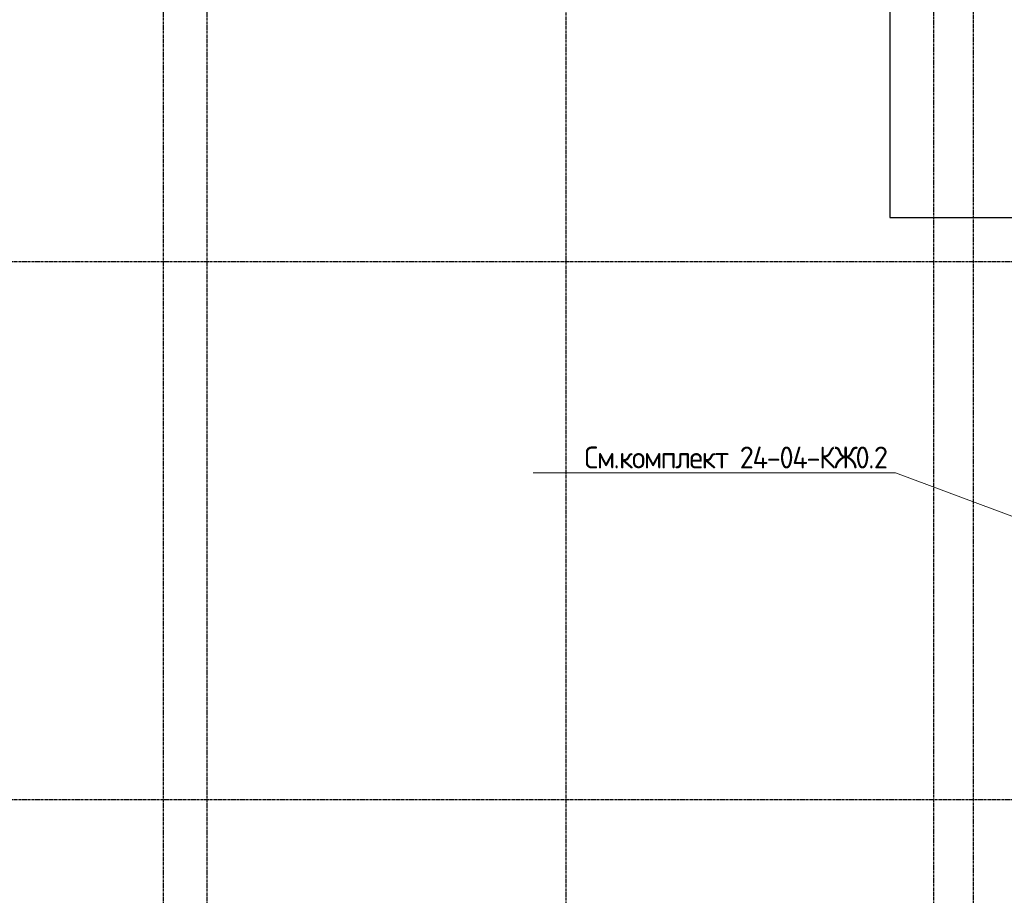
# Model space of a CAD drawing. Header units: millimetres. Extents: x -93479 to 1057970, y -66333 to 172656.
# Tile 334 of 473: x 631384 to 642630, y 22158 to 32164. Entities that reach past the tile are written whole.
import ezdxf
from ezdxf import colors
from ezdxf.entities.mleader import LeaderData, LeaderLine
from ezdxf.math import Vec2, Vec3

# ---------------------------------------------------------------- set-up
doc = ezdxf.new("R2010")
doc.units = ezdxf.units.MM
doc.linetypes.add('______5', pattern=[1100, 800, -100, 100, -100])
doc.linetypes.add('осевая', pattern=[50.8, 31.75, -6.35, 6.35, -6.35])
for name, color, linetype, lineweight in [('0 Фундамент', 5, 'Continuous', 30), ('Оси', 40, '______5', 18), ('подоснова', 151, 'Continuous', 5)]:
    doc.layers.add(name, color=color, linetype=linetype, lineweight=lineweight)
doc.styles.add('GOST-2.304_Type-B', font='GOST_Common.ttf')

# ---------------------------------------------------------------- blocks, each defined once
blk = doc.blocks.new('оси')
at = {"layer": 'Оси', "color": 7, "linetype": 'осевая', "lineweight": 25, "transparency": 33554687}
for p, q in [((8813.5, 151.4), (8813.5, -36280.2)), ((4213.5, -358.8), (4213.5, -35832.1)), ((4713.5, -358.8), (4713.5, -35832.1)), ((13013.5, -402.7), (13013.5, -35828.6)), ((13463.5, -390), (13463.5, -35834.5)), ((-11815.1, -26006.9), (53620.6, -26006.9)), ((-11815.1, -32156.9), (53620.6, -32156.9))]:
    blk.add_line(p, q, dxfattribs=at)
blk = doc.blocks.new('_None')

msp = doc.modelspace()

# ---------------------------------------------------------------- linework, layer by layer
at = {"layer": '0 Фундамент', "color": 7}
msp.add_lwpolyline([(637123.3, 34852.1), (637123.3, 33402.1), (641323.3, 33402.1), (641323.3, 29902.1), (645223.3, 29902.1), (645223.3, 22752.1), (670823.3, 22752.1), (670823.3, 28902.1), (674423.3, 28902.1), (674423.3, 34852.1), (637123.3, 34852.1)], dxfattribs=at)

# ---------------------------------------------------------------- block references
at = {"color": 7}
msp.add_blockref('оси', (628809.6, 55409), dxfattribs=at)

# ---------------------------------------------------------------- leaders
at = {"layer": 'подоснова', "color": 7, "ltscale": 0.3}
ml = msp.add_multileader_mtext('Standard', dxfattribs=at)
ml.set_content('{\\T0.9;См.комплект 24-04-КЖ0.2}', color=7, style='GOST-2.304_Type-B')
ml.set_leader_properties(color=7, linetype='ByLayer', lineweight=15)
ml.set_arrow_properties(name='NONE')
ml.build(insert=Vec2(0, 0))
ml.multileader.update_dxf_attribs({"text_left_attachment_type": 6, "text_right_attachment_type": 6, "dogleg_length": 0.1, "arrow_head_size": 18})
ctx = ml.context
ctx.base_point, ctx.char_height, ctx.arrow_head_size, ctx.landing_gap_size, ctx.plane_origin = Vec3(637742, 26986.2), 250, 18, 20, Vec3(653634, 27721.5)
ctx.left_attachment, ctx.right_attachment, ctx.text_align_type = 6, 6, 1
notes = []
notes.append((ctx, [(0, (1, 1, 0), (641386.1, 26986), (-1, 0), 0.1, [(0, [(645925.6, 25287.4)], 0, [])])]))
ctx.mtext.insert, ctx.mtext.width, ctx.mtext.alignment, ctx.mtext.flow_direction = Vec3(639559.9, 27286.2), 4075.871, 2, 5
for ctx, leaders in notes:
    for number, flags, end, landing, length, lines in leaders:
        leader = LeaderData()
        leader.index, (leader.has_last_leader_line, leader.has_dogleg_vector, leader.attachment_direction) = number, flags
        leader.last_leader_point, leader.dogleg_vector, leader.dogleg_length = Vec3(end), Vec3(landing), length
        for number, points, colour, breaks in lines:
            line = LeaderLine()
            line.index, line.vertices, line.color, line.breaks = number, Vec3.list(points), colors.encode_raw_color(colour), breaks
            leader.lines.append(line)
        ctx.leaders.append(leader)

doc.saveas('drawing.dxf')
